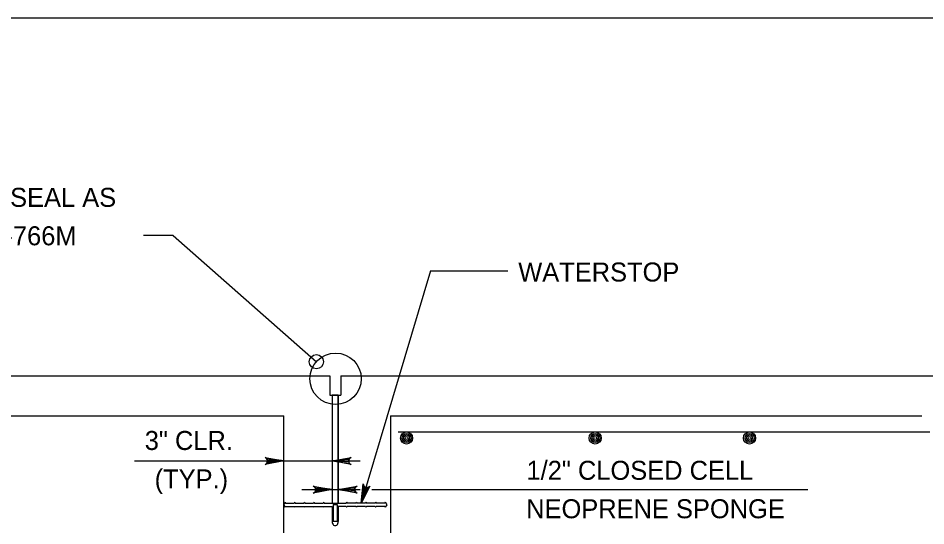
# Model space of a CAD drawing. Extents: x 636530 to 644067, y 294168 to 299122.
# Drawn here: x 640084.9 to 640228.1, y 297043.3 to 297123.5 of the extents above; entities that cross this region are included whole.
import ezdxf

# ---------------------------------------------------------------- set-up
doc = ezdxf.new("R2010")
doc.units = 0
doc.layers.add('1', color=7, linetype='Continuous')

msp = doc.modelspace()

# ---------------------------------------------------------------- linework, layer by layer
at = {"layer": '1'}
for p, q in [((640673.78, 297123.48), (639887.78, 297123.48)), ((640109.38, 297089.18), (640104.72, 297089.18)), ((640109.38, 297089.18), (640131.97, 297069.22)), ((640149.99, 297083.57), (640139.04, 297046.9)), ((640149.99, 297083.57), (640162.15, 297083.57)), ((639993.35, 297067.02), (640134.09, 297067.02)), ((640134.09, 297067.02), (640134.09, 297063.97)), ((640135.81, 297067.02), (640135.81, 297063.97)), ((640135.81, 297067.02), (640284.1, 297067.02)), ((640134.09, 297063.97), (640135.81, 297063.97)), ((640134.47, 297063.97), (640134.47, 297046.9)), ((640135.42, 297063.97), (640135.42, 297046.9)), ((640012.55, 297060.67), (640126.85, 297060.67)), ((640126.85, 297041.61), (640126.85, 297060.67)), ((640143.66, 297060.67), (640143.66, 297034)), ((640143.66, 297060.67), (640227.48, 297060.67)), ((640144.88, 297058.13), (640228.75, 297058.13)), ((640103.29, 297053.56), (640138.87, 297053.56)), ((640129.68, 297049.04), (640138.86, 297049.04)), ((640140.72, 297049.04), (640209.49, 297049.04)), ((640127.04, 297047.05), (640126.82, 297046.64)), ((640126.82, 297046.64), (640127.04, 297046.24)), ((640127.04, 297047.05), (640127.12, 297046.9)), ((640127.12, 297046.9), (640128.48, 297046.9)), ((640128.56, 297047.05), (640128.48, 297046.9)), ((640128.56, 297047.05), (640128.65, 297046.9)), ((640128.65, 297046.9), (640130, 297046.9)), ((640130.09, 297047.05), (640130, 297046.9)), ((640130.09, 297047.05), (640130.17, 297046.9)), ((640130.17, 297046.9), (640131.53, 297046.9)), ((640131.61, 297047.05), (640131.53, 297046.9)), ((640131.61, 297047.05), (640131.7, 297046.9)), ((640131.7, 297046.9), (640133.05, 297046.9)), ((640133.14, 297047.05), (640133.05, 297046.9)), ((640133.14, 297047.05), (640133.22, 297046.9)), ((640133.22, 297046.9), (640136.67, 297046.9)), ((640134.61, 297046.7), (640135.27, 297046.7)), ((640134.61, 297046.7), (640134.61, 297043.98)), ((640135.27, 297046.7), (640135.27, 297043.98)), ((640136.75, 297047.05), (640136.67, 297046.9)), ((640136.75, 297047.05), (640136.83, 297046.9)), ((640138.19, 297046.9), (640136.83, 297046.9)), ((640138.28, 297047.05), (640138.19, 297046.9)), ((640138.28, 297047.05), (640138.36, 297046.9)), ((640139.72, 297046.9), (640138.36, 297046.9)), ((640139.8, 297047.05), (640139.72, 297046.9)), ((640139.8, 297047.05), (640139.88, 297046.9)), ((640141.24, 297046.9), (640139.88, 297046.9)), ((640141.32, 297047.05), (640141.24, 297046.9)), ((640141.32, 297047.05), (640141.41, 297046.9)), ((640142.76, 297046.9), (640141.41, 297046.9)), ((640142.85, 297047.05), (640142.76, 297046.9)), ((640142.85, 297047.05), (640143.07, 297046.64)), ((640143.07, 297046.64), (640142.85, 297046.24)), ((640127.12, 297046.39), (640127.04, 297046.24)), ((640127.12, 297046.39), (640128.48, 297046.39)), ((640128.48, 297046.39), (640128.56, 297046.24)), ((640128.65, 297046.39), (640128.56, 297046.24)), ((640128.65, 297046.39), (640130, 297046.39)), ((640130, 297046.39), (640130.09, 297046.24)), ((640130.17, 297046.39), (640130.09, 297046.24)), ((640130.17, 297046.39), (640131.53, 297046.39)), ((640131.53, 297046.39), (640131.61, 297046.24)), ((640131.7, 297046.39), (640131.61, 297046.24)), ((640131.7, 297046.39), (640133.05, 297046.39)), ((640133.05, 297046.39), (640133.14, 297046.24)), ((640133.22, 297046.39), (640133.14, 297046.24)), ((640133.22, 297046.39), (640134.46, 297046.39)), ((640134.46, 297046.39), (640134.46, 297043.98)), ((640135.42, 297046.39), (640135.42, 297043.98)), ((640136.67, 297046.39), (640135.42, 297046.39)), ((640136.67, 297046.39), (640136.75, 297046.24)), ((640136.83, 297046.39), (640136.75, 297046.24)), ((640138.19, 297046.39), (640136.83, 297046.39)), ((640138.19, 297046.39), (640138.28, 297046.24)), ((640138.36, 297046.39), (640138.28, 297046.24)), ((640139.72, 297046.39), (640138.36, 297046.39)), ((640139.72, 297046.39), (640139.8, 297046.24)), ((640139.88, 297046.39), (640139.8, 297046.24)), ((640141.24, 297046.39), (640139.88, 297046.39)), ((640141.24, 297046.39), (640141.32, 297046.24)), ((640141.41, 297046.39), (640141.32, 297046.24)), ((640142.76, 297046.39), (640141.41, 297046.39)), ((640142.76, 297046.39), (640142.85, 297046.24)), ((640135.27, 297043.98), (640134.61, 297043.98))]:
    msp.add_line(p, q, dxfattribs=at)
msp.add_lwpolyline([(640134.47, 297046.9), (640135.42, 297046.9), (640135.42, 297063.97), (640134.47, 297063.97)], close=True, dxfattribs=at)
for points in [[(640126.85, 297053.56), (640123.87, 297053), (640124.1, 297053.16), (640124.22, 297053.36), (640124.25, 297053.56), (640124.22, 297053.76), (640124.1, 297053.96), (640123.87, 297054.12), (640126.85, 297053.56), (640124.1, 297053.96), (640124.22, 297053.76), (640126.85, 297053.56), (640124.25, 297053.56), (640124.22, 297053.36), (640126.85, 297053.56), (640124.1, 297053.16)], [(640134.47, 297053.56), (640137.45, 297054.12), (640137.22, 297053.96), (640137.1, 297053.76), (640137.07, 297053.56), (640137.1, 297053.36), (640137.22, 297053.16), (640137.45, 297053), (640134.47, 297053.56), (640137.22, 297053.16), (640137.1, 297053.36), (640134.47, 297053.56), (640137.07, 297053.56), (640137.1, 297053.76), (640134.47, 297053.56), (640137.22, 297053.96)], [(640134.47, 297049.04), (640131.49, 297048.48), (640131.72, 297048.64), (640131.84, 297048.84), (640131.87, 297049.04), (640131.84, 297049.24), (640131.72, 297049.44), (640131.49, 297049.6), (640134.47, 297049.04), (640131.72, 297049.44), (640131.84, 297049.24), (640134.47, 297049.04), (640131.87, 297049.04), (640131.84, 297048.84), (640134.47, 297049.04), (640131.72, 297048.64)], [(640135.42, 297049.04), (640138.41, 297049.6), (640138.18, 297049.44), (640138.06, 297049.24), (640138.02, 297049.04), (640138.06, 297048.84), (640138.18, 297048.64), (640138.41, 297048.48), (640135.42, 297049.04), (640138.18, 297048.64), (640138.06, 297048.84), (640135.42, 297049.04), (640138.02, 297049.04), (640138.06, 297049.24), (640135.42, 297049.04), (640138.18, 297049.44)], [(640139.04, 297046.9), (640139.35, 297049.92), (640139.4, 297049.78), (640139.44, 297049.65), (640139.52, 297049.56), (640139.6, 297049.48), (640139.69, 297049.43), (640139.78, 297049.39), (640139.88, 297049.38), (640139.98, 297049.36), (640140.1, 297049.39), (640140.21, 297049.42), (640140.32, 297049.51), (640140.43, 297049.6), (640139.04, 297046.9), (640140.32, 297049.51), (640140.21, 297049.42), (640139.04, 297046.9), (640140.1, 297049.39), (640139.98, 297049.36), (640139.04, 297046.9), (640139.88, 297049.38), (640139.78, 297049.39), (640139.04, 297046.9), (640139.69, 297049.43), (640139.6, 297049.48), (640139.04, 297046.9), (640139.52, 297049.56), (640139.44, 297049.65), (640139.04, 297046.9), (640139.4, 297049.78)]]:
    msp.add_lwpolyline(points, dxfattribs=at)
for centre, radius in [((640131.97, 297069.22), 1.12), ((640135, 297066.53), 4.05), ((640146.2, 297057.18), 0.952), ((640175.96, 297057.18), 0.952), ((640200.3, 297057.18), 0.952), ((640146.2, 297057.18), 0.714), ((640146.2, 297057.18), 0.476), ((640146.2, 297057.18), 0.238), ((640175.96, 297057.18), 0.714), ((640175.96, 297057.18), 0.476), ((640175.96, 297057.18), 0.238), ((640200.3, 297057.18), 0.714), ((640200.3, 297057.18), 0.476), ((640200.3, 297057.18), 0.238)]:
    msp.add_circle(centre, radius, dxfattribs=at)
msp.add_ellipse((640134.94, 297043.98), major_axis=(0, 0.641), ratio=0.75, start_param=1.570796, end_param=4.712389, dxfattribs=at)

# ---------------------------------------------------------------- texts
for s, p in [('SAWCUT AND SEAL AS', (640055.58, 297093.68)), ('SHOWN IN BC-766M', (640055.58, 297087.61)), ('WATERSTOP', (640163.82, 297081.89)), ('3" CLR.', (640104.9, 297055.29)), ('(TYP.)', (640106.46, 297049.22))]:
    msp.add_text(s, height=3, dxfattribs=at).set_placement(p)
for s, p in [('1/2" CLOSED CELL', (640165.12, 297050.58)), ('NEOPRENE SPONGE', (640165.07, 297044.51))]:
    msp.add_text(s, height=3, rotation=360, dxfattribs=at).set_placement(p)

doc.saveas('drawing.dxf')
